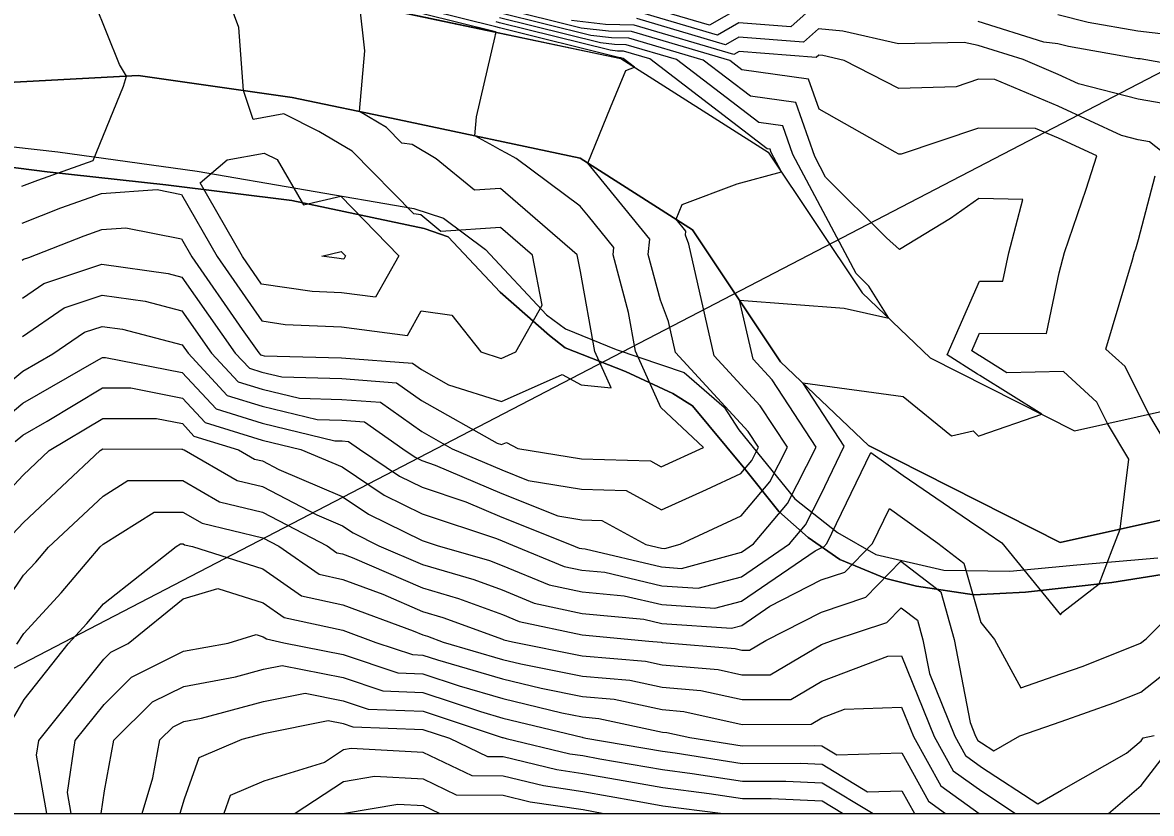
# Model space of a CAD drawing. Extents: x 42655 to 43811, y -141820 to -141156.
# Drawn here: x 42764 to 42836.1, y -141820.4 to -141770 of the extents above; entities that cross this region are included whole.
import ezdxf

# ---------------------------------------------------------------- set-up
doc = ezdxf.new("R2010")
doc.units = 0
for name, color, linetype in [('D-STR-HTXT', 7, 'Continuous'), ('D-TTL', 7, 'Continuous'), ('ZE_HICN', 7, 'Continuous'), ('ZE_LWCN', 7, 'Continuous'), ('地形', 7, 'Continuous'), ('現況水路ﾊｯﾁ', 7, 'Continuous'), ('現況道路ﾊｯﾁ', 7, 'Continuous')]:
    doc.layers.add(name, color=color, linetype=linetype)

msp = doc.modelspace()

# ---------------------------------------------------------------- linework, layer by layer
at = {"layer": 'D-STR-HTXT'}
msp.add_lwpolyline([(42745.63, -141820.399), (42839.551, -141771.625)], dxfattribs=at)
at = {"layer": 'D-TTL'}
msp.add_lwpolyline([(42724.63, -141820.399), (43685.83, -141820.386), (43685.821, -141155.586), (42724.621, -141155.599), (42724.63, -141820.399)], dxfattribs=at)
at = {"layer": 'ZE_HICN'}
for points in [[(42764.012, -141782.756), (42766.493, -141781.78), (42769.092, -141780.865), (42772.637, -141780.609), (42774.181, -141780.92), (42776.461, -141784.886), (42779.307, -141788.989), (42780.808, -141789.211), (42784.397, -141789.378), (42788.599, -141789.916), (42789.48, -141788.355), (42791.428, -141788.621), (42793.287, -141790.97), (42794.583, -141791.377), (42795.523, -141790.96), (42797.204, -141787.983), (42796.582, -141784.792), (42794.544, -141783.037), (42790.729, -141783.279), (42789.452, -141782.228), (42789.009, -141782.162), (42785.086, -141778.171), (42782.954, -141776.919), (42780.723, -141775.791), (42778.759, -141776.15), (42778.136, -141774.306), (42777.838, -141770.272), (42776.742, -141767.27)], [(42814.83, -141768.667), (42813.064, -141770.241), (42809.748, -141769.984), (42808.386, -141770.758), (42803.412, -141769.29)], [(42762.576, -141795.465), (42764.066, -141794.238), (42768.762, -141791.544), (42769.141, -141791.316), (42769.334, -141791.316), (42774.233, -141792.282), (42776.398, -141794.603), (42779.337, -141795.508), (42783.981, -141796.632), (42784.431, -141796.644), (42784.841, -141796.675), (42785.539, -141797.169), (42788.098, -141798.89), (42789.533, -141799.595), (42792.334, -141800.524), (42794.63, -141801.511), (42799.053, -141803.269), (42799.554, -141803.476), (42799.728, -141803.513), (42799.95, -141803.534), (42804.822, -141804.68), (42806.089, -141804.77), (42809.906, -141803.747), (42810.686, -141803.214), (42812.855, -141800.632), (42814.686, -141797.033), (42811.865, -141792.757), (42810.653, -141791.438), (42809.794, -141787.676), (42816.459, -141788.182), (42819.317, -141788.824), (42818.029, -141786.769), (42817.225, -141785.97), (42813.197, -141778.379), (42812.553, -141776.544), (42811.019, -141776.329), (42805.771, -141772.321), (42802.563, -141771.375), (42801.812, -141771.358), (42800.917, -141771.257), (42794.482, -141769.659)], [(42839.659, -141773.033), (42835.346, -141772.286), (42835.201, -141772.269), (42830.776, -141771.499), (42830.108, -141771.324), (42829.199, -141771.215), (42825.013, -141769.894)], [(42763.679, -141809.596), (42764.134, -141808.926), (42766.52, -141806.325), (42768.999, -141803.408), (42769.196, -141803.224), (42772.45, -141801.183), (42774.275, -141801.189), (42775.503, -141801.895), (42779.371, -141802.821), (42780.391, -141803.355), (42782.978, -141805.151), (42784.472, -141805.477), (42787.03, -141806.418), (42789.57, -141807.516), (42790.871, -141807.896), (42794.666, -141809.294), (42794.763, -141809.334), (42795.303, -141809.449), (42799.76, -141810.34), (42803.79, -141810.693), (42804.851, -141810.92), (42808.424, -141811.224), (42809.942, -141811.561), (42811.742, -141811.553), (42815.021, -141809.637), (42815.774, -141809.353), (42819.184, -141808.224), (42820.099, -141807.279), (42821.135, -141808.078), (42821.491, -141809.327), (42821.901, -141811.483), (42823.534, -141815.48), (42824.213, -141816.709), (42825.235, -141817.444), (42828.824, -141819.789), (42830.33, -141818.927), (42834.482, -141816.549), (42835.404, -141815.767), (42835.539, -141815.589), (42836.238, -141815.421)], [(42771.683, -141820.398), (42772.364, -141818.128), (42772.813, -141815.716), (42773.653, -141814.882), (42774.337, -141814.544), (42775.467, -141814.334), (42779.42, -141813.261), (42782.078, -141812.733), (42784.508, -141813.214), (42786.089, -141813.742), (42789.599, -141813.874), (42794.641, -141815.548), (42794.695, -141815.564), (42794.897, -141815.613), (42798.967, -141816.589), (42799.789, -141816.712), (42800.882, -141816.908), (42804.882, -141817.602), (42806.769, -141817.843), (42809.974, -141818.347), (42812.746, -141818.334), (42815.062, -141818.442), (42818.308, -141820.398)]]:
    msp.add_lwpolyline(points, dxfattribs=at)
at = {"layer": 'ZE_LWCN'}
for points in [[(42764.001, -141780.404), (42765.014, -141780.005), (42768.553, -141778.76), (42770.489, -141774.027), (42770.676, -141773.386), (42770.237, -141772.64), (42767.878, -141766.755)], [(42762.056, -141800.969), (42764.087, -141798.817), (42765.743, -141797.261), (42769.159, -141795.204), (42772.583, -141795.214), (42774.249, -141795.542), (42774.984, -141796.331), (42777.822, -141797.205), (42778.853, -141797.799), (42779.348, -141797.917), (42780.407, -141798.472), (42784.447, -141800.18), (42786.122, -141801.307), (42789.548, -141802.99), (42790.507, -141803.308), (42793.83, -141804.278), (42794.644, -141804.578), (42797.638, -141805.82), (42799.741, -141806.264), (42802.434, -141806.514), (42804.833, -141807.078), (42808.212, -141807.317), (42809.92, -141806.859), (42814.616, -141803.654), (42814.993, -141803.46), (42815.166, -141803.403), (42815.369, -141803.192), (42818.172, -141797.391), (42820.232, -141798.852), (42824.858, -141802.006), (42825.164, -141802.215), (42825.663, -141802.555), (42826.522, -141803.141), (42830.278, -141807.731), (42830.398, -141807.558), (42832.742, -141805.755), (42833.568, -141803.585), (42834.066, -141802.278), (42834.63, -141797.805), (42833.262, -141795.524), (42832.592, -141794.176), (42830.459, -141792.214), (42826.837, -141792.299), (42825.112, -141791.219), (42825.08, -141791.199), (42824.608, -141790.904), (42825.106, -141789.762), (42829.364, -141789.797), (42830.176, -141785.933), (42830.527, -141784.634), (42831.91, -141780.595), (42832.577, -141778.462), (42830.136, -141777.334), (42828.679, -141776.719), (42825.045, -141776.691), (42820.105, -141778.349), (42819.964, -141778.353), (42819.721, -141778.228), (42814.862, -141775.482), (42814.192, -141773.571), (42809.942, -141772.975), (42809.18, -141772.393), (42802.902, -141770.541), (42801.434, -141770.509), (42799.681, -141770.31), (42794.479, -141769.018)], [(42763.585, -141796.675), (42764.075, -141796.272), (42765.62, -141795.386), (42769.15, -141793.26), (42770.959, -141793.265), (42774.241, -141793.912), (42775.691, -141795.467), (42779.342, -141796.591), (42781.801, -141797.186), (42784.438, -141798.301), (42787.11, -141800.098), (42789.541, -141801.293), (42794.287, -141802.867), (42794.637, -141803.018), (42795.312, -141803.286), (42798.596, -141804.648), (42799.734, -141804.889), (42801.192, -141805.024), (42804.827, -141805.879), (42807.15, -141806.044), (42809.913, -141805.303), (42812.988, -141803.204), (42813.998, -141802.002), (42814.977, -141800.077), (42816.473, -141796.98), (42813.819, -141792.937), (42820.223, -141793.802), (42823.316, -141796.326), (42824.688, -141795.997), (42825.041, -141796.34), (42825.136, -141796.307), (42829.08, -141794.941), (42825.118, -141792.461), (42824.983, -141792.377), (42823.039, -141791.16), (42825.09, -141786.448), (42826.583, -141786.461), (42826.964, -141784.65), (42827.87, -141781.25), (42825.066, -141781.193), (42823.24, -141782.449), (42819.992, -141784.436), (42819.175, -141783.701), (42815.284, -141779.833), (42814.585, -141778.515), (42813.373, -141775.058), (42810.481, -141774.652), (42807.475, -141772.357), (42802.733, -141770.958), (42801.623, -141770.934), (42800.299, -141770.783), (42794.48, -141769.338)], [(42764.023, -141785.114), (42764.113, -141785.052), (42764.447, -141784.942), (42767.972, -141783.554), (42769.103, -141783.156), (42770.645, -141783.045), (42774.194, -141783.76), (42774.845, -141784.893), (42778.061, -141789.529), (42779.12, -141791.036), (42779.224, -141791.147), (42779.317, -141791.176), (42779.463, -141791.211), (42784.406, -141791.343), (42788.921, -141791.686), (42789.498, -141792.094), (42791.229, -141793.071), (42794.596, -141794.128), (42798.466, -141792.411), (42799.679, -141793.057), (42801.602, -141793.259), (42800.552, -141790.936), (42799.645, -141785.83), (42799.44, -141784.779), (42794.532, -141780.552), (42792.873, -141780.657), (42790.442, -141778.658), (42788.905, -141777.748), (42788.237, -141777.648), (42787.262, -141776.656), (42785.541, -141775.645), (42785.88, -141771.773), (42785.537, -141768.731)], [(42764.046, -141789.986), (42766.704, -141788.161), (42769.122, -141787.357), (42771.873, -141787.741), (42774.215, -141788.356), (42776.11, -141791.05), (42777.811, -141792.875), (42779.327, -141793.342), (42781.722, -141793.922), (42784.418, -141793.993), (42786.881, -141794.181), (42789.516, -141796.044), (42791.46, -141797.141), (42794.616, -141798.498), (42796.315, -141799.173), (42799.71, -141799.727), (42802.551, -141799.812), (42804.805, -141801.041), (42807.686, -141799.732), (42809.882, -141798.711), (42810.571, -141797.891), (42810.999, -141797.05), (42810.34, -141796.051), (42805.699, -141791), (42805.25, -141789.038), (42804.742, -141787.664), (42803.967, -141784.758), (42804.068, -141783.783), (42800.693, -141779.642), (42800.118, -141778.936), (42801.564, -141775.387), (42802.531, -141773.016), (42803.091, -141772.807), (42802.361, -141772.249), (42802.223, -141772.209), (42802.191, -141772.208), (42802.152, -141772.204), (42794.485, -141770.3), (42794.236, -141770.238), (42789.941, -141769.171)], [(42809.744, -141769.074), (42807.87, -141770.138), (42803.581, -141768.873)], [(42761.567, -141794.254), (42764.056, -141792.204), (42765.986, -141791.097), (42768, -141789.715), (42769.131, -141789.339), (42770.419, -141789.518), (42774.225, -141790.518), (42774.604, -141791.057), (42777.104, -141793.739), (42779.332, -141794.425), (42782.852, -141795.277), (42784.424, -141795.319), (42785.861, -141795.428), (42788.305, -141797.156), (42789.086, -141797.682), (42789.525, -141797.897), (42790.381, -141798.181), (42794.623, -141800.004), (42798.19, -141801.421), (42799.719, -141801.671), (42800.999, -141801.709), (42803.817, -141803.246), (42804.816, -141803.481), (42805.027, -141803.496), (42805.998, -141803.236), (42809.895, -141801.426), (42811.713, -141799.262), (42812.843, -141797.042), (42811.103, -141794.404), (42808.176, -141791.219), (42806.548, -141784.095), (42806.335, -141783.521), (42806.362, -141783.268), (42805.739, -141782.505), (42806.12, -141781.572), (42809.639, -141780.258), (42812.468, -141779.486), (42811.808, -141778.243), (42811.734, -141778.031), (42811.557, -141778.006), (42804.066, -141772.285), (42802.393, -141771.792), (42802.002, -141771.783), (42801.534, -141771.73), (42794.483, -141769.979), (42794.254, -141769.922)], [(42764.035, -141787.55), (42765.409, -141786.607), (42769.113, -141785.376), (42773.327, -141785.963), (42774.205, -141786.194), (42777.615, -141791.043), (42778.518, -141792.011), (42779.322, -141792.259), (42780.592, -141792.566), (42784.412, -141792.668), (42787.901, -141792.933), (42789.507, -141794.069), (42794.33, -141796.792), (42794.608, -141796.879), (42794.928, -141796.737), (42795.65, -141797.122), (42799.701, -141797.783), (42804.103, -141797.914), (42804.792, -141798.29), (42807.484, -141797.067), (42804.774, -141794.521), (42803.148, -141790.924), (42802.711, -141788.461), (42801.725, -141784.768), (42801.774, -141784.299), (42800.147, -141782.303), (42799.626, -141781.663), (42795.55, -141778.634), (42794.933, -141778.298), (42794.521, -141778.074), (42794.063, -141777.825), (42792.909, -141777.197), (42793.016, -141775.973), (42794.2, -141770.854), (42794.225, -141770.731), (42794.266, -141770.565), (42794.217, -141770.553), (42789.577, -141769.401)], [(42837.05, -141778.441), (42835.952, -141777.565), (42835.225, -141777.439), (42834.157, -141777.162), (42830.127, -141775.3), (42826.069, -141773.587), (42825.03, -141773.579), (42823.619, -141774.053), (42819.944, -141774.16), (42816.463, -141772.374), (42815.102, -141772.071), (42814.846, -141772.044), (42814.686, -141772.187), (42809.757, -141771.805), (42809.419, -141771.996), (42803.072, -141770.124), (42801.244, -141770.084), (42799.063, -141769.836)], [(42837.806, -141775.299), (42835.213, -141774.85), (42831.406, -141773.862), (42830.117, -141773.266), (42827.878, -141772.321), (42825.02, -141771.419), (42824.116, -141771.244), (42819.931, -141771.309), (42816.373, -141770.516), (42814.838, -141770.356), (42813.875, -141771.214), (42809.752, -141770.894), (42808.902, -141771.377), (42803.242, -141769.707)], [(42839.224, -141770.985), (42835.193, -141770.518), (42832.029, -141769.968), (42830.099, -141769.462)], [(42782.523, -141787.114), (42779.296, -141786.637), (42778.076, -141784.878), (42775.371, -141780.174), (42777.096, -141778.72), (42779.471, -141778.286), (42780.301, -141778.705), (42781.979, -141781.582), (42784.358, -141781.024), (42788.064, -141784.832), (42786.569, -141787.48), (42784.387, -141787.201), (42782.523, -141787.114)], [(42838.974, -141800.072), (42835.897, -141794.939), (42834.389, -141791.908), (42833.167, -141790.784), (42834.859, -141785.1), (42834.99, -141784.613), (42835.069, -141784.384), (42835.254, -141783.79), (42836.308, -141779.743)], [(42784.238, -141785.017), (42783.142, -141784.855), (42784.374, -141784.566), (42784.649, -141784.848), (42784.538, -141785.044), (42784.376, -141785.023), (42784.238, -141785.017)], [(42763.407, -141802.589), (42764.101, -141801.853), (42769.005, -141797.246), (42769.168, -141797.148), (42774.208, -141797.163), (42774.256, -141797.172), (42774.278, -141797.195), (42774.36, -141797.221), (42777.736, -141799.164), (42779.356, -141799.552), (42782.82, -141801.367), (42784.456, -141802.059), (42785.134, -141802.515), (42786.784, -141803.326), (42789.556, -141804.524), (42792.843, -141805.484), (42794.652, -141806.15), (42796.679, -141806.991), (42799.747, -141807.64), (42803.676, -141808.004), (42804.838, -141808.277), (42809.274, -141808.591), (42809.927, -141808.416), (42811.724, -141807.189), (42815.002, -141805.508), (42816.505, -141805.01), (42818.277, -141803.179), (42819.35, -141800.958), (42822.452, -141803.159), (42824.111, -141804.439), (42825.192, -141808.234), (42826.064, -141809.305), (42827.738, -141812.4), (42830.295, -141811.502), (42831.716, -141811.003), (42835.375, -141809.543), (42835.734, -141809.26), (42840.44, -141804.577)], [(42761.135, -141809.608), (42764.117, -141805.213), (42764.891, -141804.37), (42765.695, -141803.424), (42769.182, -141800.158), (42770.767, -141799.163), (42774.266, -141799.175), (42776.619, -141800.53), (42779.363, -141801.186), (42783.475, -141803.341), (42784.102, -141803.776), (42784.464, -141803.855), (42785.084, -141804.083), (42789.563, -141806.02), (42791.857, -141806.69), (42794.659, -141807.722), (42795.721, -141808.163), (42799.753, -141809.015), (42803.996, -141809.408), (42804.784, -141809.477), (42804.844, -141809.49), (42809.517, -141809.888), (42809.935, -141809.981), (42810.43, -141809.979), (42811.466, -141809.373), (42815.012, -141807.555), (42817.845, -141806.617), (42820.085, -141804.302), (42822.623, -141806.258), (42823.494, -141809.317), (42824.498, -141814.599), (42824.855, -141815.474), (42825.004, -141815.743), (42825.227, -141815.903), (42826.013, -141816.416), (42827.682, -141815.46), (42830.309, -141814.537), (42833.677, -141813.355), (42835.389, -141812.672), (42839.74, -141809.242)], [(42763.256, -141814.665), (42764.154, -141813.128), (42766.956, -141809.581), (42768.15, -141808.28), (42769.214, -141807.028), (42773.841, -141803.386), (42774.134, -141803.202), (42774.284, -141803.203), (42774.386, -141803.261), (42774.888, -141803.381), (42779.38, -141804.809), (42781.853, -141806.526), (42784.479, -141807.099), (42788.976, -141808.752), (42789.577, -141809.012), (42789.884, -141809.102), (42790.882, -141809.469), (42794.672, -141810.574), (42795.839, -141810.857), (42799.766, -141811.643), (42802.796, -141811.908), (42804.857, -141812.35), (42807.331, -141812.56), (42809.949, -141813.141), (42813.055, -141813.127), (42815.032, -141811.971), (42819.251, -141810.381), (42820.113, -141810.349), (42822.212, -141815.486), (42823.423, -141817.676), (42825.242, -141818.985), (42827.404, -141820.398)], [(42765.589, -141820.398), (42764.939, -141816.684), (42765.076, -141815.752), (42769.23, -141810.554), (42769.676, -141810.111), (42770.784, -141809.563), (42774.301, -141806.722), (42776.513, -141806.057), (42779.39, -141806.971), (42780.729, -141807.901), (42784.487, -141808.721), (42786.578, -141809.489), (42788.926, -141810.273), (42789.583, -141810.298), (42790.525, -141810.611), (42794.678, -141811.822), (42797.141, -141812.42), (42799.772, -141812.946), (42801.802, -141813.123), (42804.864, -141813.779), (42806.238, -141813.897), (42809.957, -141814.721), (42814.367, -141814.701), (42815.043, -141814.305), (42816.487, -141813.761), (42820.128, -141813.627), (42820.89, -141815.492), (42822.632, -141818.642), (42825.072, -141820.398)], [(42767.156, -141820.398), (42766.923, -141819.064), (42767.41, -141815.741), (42769.244, -141813.447), (42771.002, -141811.701), (42774.316, -141810.062), (42777.168, -141809.533), (42778.961, -141808.994), (42779.4, -141809.134), (42779.605, -141809.275), (42780.711, -141809.517), (42784.494, -141810.266), (42787.98, -141811.429), (42789.588, -141811.49), (42791.897, -141812.257), (42794.684, -141813.069), (42798.443, -141813.982), (42799.778, -141814.249), (42800.808, -141814.339), (42804.871, -141815.209), (42805.145, -141815.233), (42806.615, -141815.559), (42809.963, -141816.086), (42814.603, -141816.064), (42815.051, -141816.085), (42815.994, -141816.653), (42820.142, -141816.535), (42821.842, -141819.609), (42822.938, -141820.398)], [(42769.059, -141820.398), (42769.269, -141818.968), (42769.872, -141815.73), (42772.328, -141813.292), (42774.327, -141812.303), (42777.629, -141811.691), (42779.41, -141811.207), (42780.608, -141810.969), (42784.501, -141811.74), (42787.035, -141812.586), (42789.594, -141812.682), (42793.269, -141813.903), (42794.69, -141814.317), (42799.745, -141815.544), (42799.784, -141815.551), (42799.814, -141815.554), (42799.98, -141815.59), (42804.876, -141816.439), (42805.685, -141816.542), (42809.968, -141817.217), (42813.675, -141817.199), (42815.057, -141817.263), (42817.962, -141819.014), (42820.153, -141818.951), (42820.953, -141820.398)], [(42816.359, -141820.398), (42815.068, -141819.62), (42811.818, -141819.469), (42809.979, -141819.478), (42807.854, -141819.143), (42804.887, -141818.764), (42802.014, -141818.266), (42799.795, -141817.868), (42798.126, -141817.618), (42794.701, -141816.797), (42793.738, -141816.786), (42791.304, -141815.63), (42789.605, -141815.066), (42785.143, -141814.898), (42784.515, -141814.689), (42783.549, -141814.497), (42779.429, -141815.316), (42778.043, -141815.692), (42775.302, -141816.86), (42774.36, -141819.501), (42774.091, -141820.398)], [(42808.577, -141820.398), (42804.893, -141819.927), (42803.146, -141819.624), (42799.8, -141819.024), (42797.284, -141818.648), (42794.707, -141818.03), (42792.74, -141818.006), (42789.612, -141816.521), (42785.023, -141816.267), (42784.522, -141816.351), (42783.308, -141817.143), (42779.443, -141818.345), (42777.301, -141819.258), (42776.894, -141820.398)], [(42833.323, -141820.398), (42835.417, -141818.62), (42836.684, -141816.963)], [(42801.018, -141820.398), (42799.805, -141820.181), (42796.442, -141819.677), (42794.713, -141819.262), (42791.742, -141819.226), (42789.619, -141818.218), (42786.507, -141818.046), (42784.532, -141818.378), (42781.433, -141820.398)], [(42790.643, -141820.398), (42789.627, -141819.916), (42787.99, -141819.825), (42784.582, -141820.398)]]:
    msp.add_lwpolyline(points, dxfattribs=at)
at = {"layer": '地形'}
for points in [[(42724.63, -141765.486), (42731.619, -141764.888), (42745.811, -141765.184), (42761.003, -141767.117), (42771.723, -141766.553), (42782.414, -141768.08), (42789.373, -141769.53), (42802.208, -141772.246), (42811.627, -141778.225), (42817.616, -141787.208), (42821.962, -141791.336), (42831.154, -141795.991), (42837.162, -141794.659)], [(42724.63, -141772.279), (42731.837, -141771.663), (42745.312, -141771.943), (42760.752, -141773.908), (42771.419, -141773.347), (42781.244, -141774.75), (42787.982, -141776.154), (42799.612, -141778.615), (42806.79, -141783.172), (42812.405, -141791.593), (42818.019, -141796.927), (42830.256, -141803.123), (42840.477, -141800.857)], [(42749.12, -141776.268), (42766.291, -141778.213), (42775.178, -141779.434), (42789.02, -141781.824), (42790.908, -141782.435), (42793.574, -141784.433), (42797.469, -141788.602), (42798.691, -141789.49), (42801.912, -141790.822), (42806.254, -141792.274), (42808.809, -141794.494), (42809.753, -141795.937), (42813.313, -141800.328), (42816.034, -141802.493), (42818.478, -141803.881), (42822.818, -141804.886), (42827.039, -141804.941), (42831.316, -141804.553), (42836.482, -141804.109)], [(42747.466, -141777.174), (42765.607, -141779.492), (42773.191, -141780.321), (42781.223, -141781.314), (42789.669, -141783.093), (42791.201, -141783.63), (42794.522, -141787.154), (42797.669, -141789.926), (42798.662, -141790.712), (42802.519, -141792.207), (42805.542, -141793.613), (42806.784, -141794.399), (42810.017, -141798.295), (42812.298, -141801.155), (42814.161, -141802.81), (42816.19, -141804.216), (42819.133, -141805.42), (42821.079, -141805.917), (42824.767, -141806.456), (42828.038, -141806.29), (42833.548, -141805.67), (42837.693, -141805.007)]]:
    msp.add_lwpolyline(points, dxfattribs=at)
at = {"layer": '現況水路ﾊｯﾁ'}
for points in [[(42749.12, -141776.268), (42766.291, -141778.213), (42775.178, -141779.434), (42789.02, -141781.824), (42790.908, -141782.435), (42793.574, -141784.433), (42797.469, -141788.602), (42798.691, -141789.49), (42801.912, -141790.822), (42806.254, -141792.274), (42808.809, -141794.494), (42809.753, -141795.937), (42813.313, -141800.328), (42816.034, -141802.493), (42818.478, -141803.881), (42822.818, -141804.886), (42827.039, -141804.941), (42831.316, -141804.553), (42836.482, -141804.109)], [(42837.693, -141805.007), (42833.548, -141805.67), (42828.038, -141806.29), (42824.767, -141806.456), (42821.079, -141805.917), (42819.133, -141805.42), (42816.19, -141804.216), (42814.161, -141802.81), (42812.298, -141801.155), (42810.017, -141798.295), (42806.784, -141794.399), (42805.542, -141793.613), (42802.519, -141792.207), (42798.662, -141790.712), (42797.669, -141789.926), (42794.522, -141787.154), (42791.201, -141783.63), (42789.669, -141783.093), (42781.223, -141781.314), (42773.191, -141780.321), (42765.607, -141779.492), (42747.466, -141777.174)]]:
    msp.add_lwpolyline(points, dxfattribs=at)
at = {"layer": '現況道路ﾊｯﾁ'}
for points in [[(42840.477, -141800.857), (42830.256, -141803.123), (42818.019, -141796.927), (42812.405, -141791.593), (42806.79, -141783.172), (42799.612, -141778.615), (42787.982, -141776.154), (42781.244, -141774.75), (42771.419, -141773.347), (42760.752, -141773.908), (42745.312, -141771.943), (42731.837, -141771.663), (42724.63, -141772.279), (42724.63, -141765.485)], [(42782.414, -141768.08), (42802.208, -141772.246), (42811.627, -141778.225), (42817.616, -141787.208), (42821.962, -141791.336), (42831.154, -141795.991), (42837.162, -141794.659)]]:
    msp.add_lwpolyline(points, dxfattribs=at)

doc.saveas('drawing.dxf')
